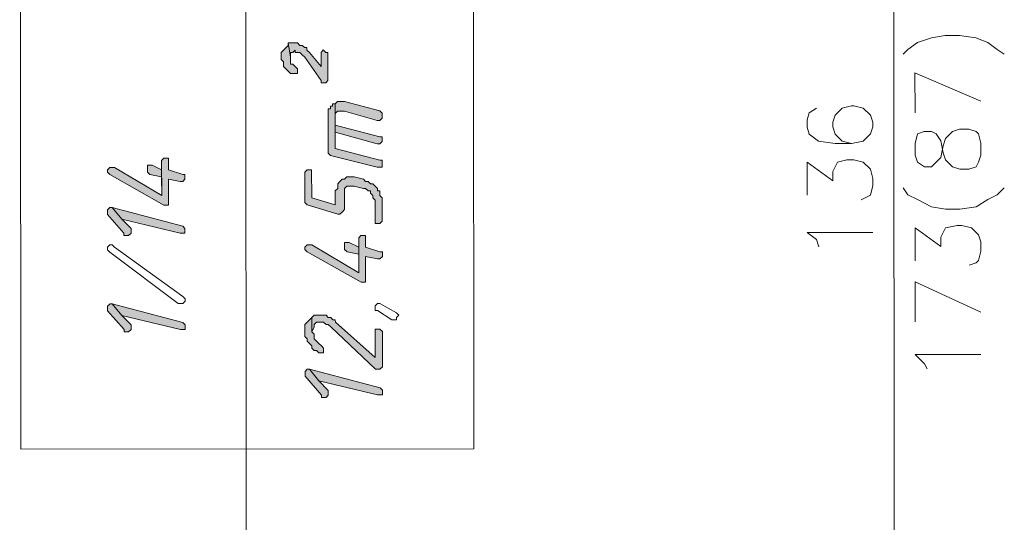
# Model space of a CAD drawing. Header units: inches. Extents: x -5850 to 5646, y 8947 to 13007.
# Tile 331 of 548: x -3693 to -3515, y 12589 to 12679. Entities that reach past the tile are written whole.
import ezdxf

# ---------------------------------------------------------------- set-up
doc = ezdxf.new("R2010")
doc.units = ezdxf.units.IN
doc.header["$MEASUREMENT"] = 0
for name, color, linetype in [('at_Entity', 7, 'Continuous'), ('at_Rect', 7, 'Continuous'), ('at_Solid', 7, 'Continuous')]:
    doc.layers.add(name, color=color, linetype=linetype)

msp = doc.modelspace()

# ---------------------------------------------------------------- hatches: boundary and pattern name
at = {"layer": 'at_Solid', "lineweight": 20}
for points in [[(-3645.48, 12673.06), (-3645.48, 12672.22), (-3645.09, 12671.8), (-3645.09, 12670.95), (-3644.64, 12670.53), (-3644.2, 12670.11), (-3643.8, 12669.68), (-3642.52, 12669.68), (-3642.52, 12670.53), (-3642.97, 12670.95), (-3643.36, 12671.37), (-3643.81, 12671.37), (-3643.81, 12672.64), (-3644.2, 12675.18), (-3644.2, 12674.75), (-3644.65, 12674.33), (-3645.09, 12673.91), (-3645.48, 12673.48)], [(-3644.2, 12675.18), (-3643.81, 12672.64), (-3643.81, 12673.49), (-3643.36, 12673.49), (-3642.97, 12673.91), (-3642.97, 12673.49), (-3642.14, 12673.49), (-3641.69, 12673.06), (-3641.24, 12672.64), (-3638.28, 12668.42), (-3638.28, 12668), (-3637.45, 12668), (-3637.06, 12668.42), (-3637.06, 12673.49), (-3637.45, 12673.49), (-3637.9, 12673.92), (-3638.29, 12673.49), (-3638.29, 12670.95), (-3640.41, 12673.49), (-3640.85, 12673.91), (-3640.85, 12674.34), (-3641.24, 12674.34), (-3641.69, 12674.75), (-3642.14, 12674.75), (-3642.53, 12675.18), (-3643.81, 12675.18)], [(-3637.05, 12662.51), (-3637.04, 12655.33), (-3636.6, 12654.91), (-3628.18, 12652.8), (-3627.28, 12652.8), (-3627.28, 12653.65), (-3627.28, 12654.07), (-3627.73, 12654.07), (-3635.76, 12656.17), (-3635.77, 12664.2), (-3636.22, 12664.2), (-3636.22, 12663.78), (-3636.61, 12663.78), (-3636.61, 12663.35), (-3637.05, 12663.35), (-3637.05, 12662.93)], [(-3635.77, 12664.2), (-3635.77, 12659.13), (-3635.77, 12662.09), (-3635.77, 12662.51), (-3635.32, 12662.93), (-3634.1, 12662.93), (-3628.18, 12661.25), (-3627.74, 12661.25), (-3627.29, 12661.67), (-3627.29, 12662.1), (-3627.29, 12662.52), (-3627.74, 12662.94), (-3634.1, 12664.62), (-3635.32, 12664.62)], [(-3635.77, 12659.13), (-3628.18, 12657.03), (-3627.73, 12657.03), (-3627.29, 12657.45), (-3627.29, 12657.87), (-3627.29, 12658.29), (-3627.73, 12658.29), (-3635.77, 12660.4), (-3635.77, 12662.09)], [(-3676.75, 12651.91), (-3676.3, 12651.49), (-3666.59, 12646.01), (-3665.75, 12646.01), (-3665.76, 12650.65), (-3663.64, 12650.24), (-3663.19, 12650.24), (-3662.8, 12650.66), (-3662.8, 12651.08), (-3662.8, 12651.5), (-3663.19, 12651.5), (-3665.76, 12652.35), (-3665.76, 12654.46), (-3666.6, 12654.46), (-3666.99, 12654.04), (-3666.98, 12647.7), (-3675.46, 12652.76), (-3676.3, 12652.76), (-3676.75, 12652.34)], [(-3669.55, 12652.35), (-3669.55, 12651.92), (-3669.11, 12651.5), (-3666.99, 12651.08), (-3666.98, 12647.7), (-3666.99, 12652.35), (-3668.72, 12653.19), (-3669.55, 12653.19), (-3669.55, 12652.76)], [(-3641.22, 12651.52), (-3641.22, 12646.45), (-3640.83, 12646.03), (-3635.31, 12644.35), (-3634.92, 12644.35), (-3634.47, 12644.77), (-3634.08, 12645.19), (-3634.08, 12649), (-3633.64, 12649.42), (-3632.36, 12649.42), (-3630.68, 12649), (-3630.29, 12649), (-3629.85, 12648.58), (-3629.4, 12648.58), (-3629.4, 12648.15), (-3629.01, 12647.73), (-3629.01, 12647.31), (-3628.56, 12646.89), (-3628.56, 12642.66), (-3627.72, 12642.66), (-3627.28, 12643.09), (-3627.28, 12646.04), (-3627.28, 12647.31), (-3627.73, 12647.73), (-3627.73, 12648.58), (-3628.17, 12648.58), (-3628.17, 12649), (-3628.56, 12649.42), (-3629.01, 12649.84), (-3629.4, 12649.84), (-3629.85, 12650.27), (-3630.29, 12650.27), (-3630.68, 12650.68), (-3632.36, 12651.11), (-3633.64, 12651.11), (-3634.09, 12650.68), (-3634.48, 12650.68), (-3634.92, 12650.26), (-3635.31, 12649.84), (-3635.31, 12649), (-3635.76, 12648.57), (-3635.75, 12646.03), (-3639.99, 12647.3), (-3640, 12652.37), (-3640.83, 12652.37), (-3641.22, 12651.95)], [(-3676.74, 12644.73), (-3676.74, 12644.31), (-3673.78, 12640.93), (-3673.78, 12640.51), (-3672.94, 12640.51), (-3672.5, 12640.93), (-3672.5, 12641.36), (-3672.5, 12641.78), (-3674.17, 12643.47), (-3675.9, 12645.58), (-3676.29, 12645.57), (-3676.74, 12645.16)], [(-3675.9, 12645.58), (-3674.17, 12643.47), (-3663.63, 12640.94), (-3662.79, 12640.94), (-3662.8, 12641.79), (-3663.19, 12642.21)], [(-3641.21, 12638.01), (-3640.82, 12637.58), (-3631.11, 12632.1), (-3630.28, 12632.1), (-3630.28, 12636.75), (-3628.16, 12636.33), (-3627.72, 12636.33), (-3627.27, 12636.75), (-3627.27, 12637.18), (-3627.27, 12637.59), (-3627.72, 12637.59), (-3630.28, 12638.44), (-3630.28, 12640.55), (-3631.12, 12640.55), (-3631.51, 12640.13), (-3631.5, 12633.79), (-3639.99, 12638.85), (-3640.82, 12638.85), (-3641.21, 12638.43)], [(-3634.07, 12638.44), (-3634.07, 12638.01), (-3633.63, 12637.59), (-3631.51, 12637.17), (-3631.5, 12633.79), (-3631.51, 12638.44), (-3633.24, 12639.28), (-3634.07, 12639.28), (-3634.07, 12638.86)], [(-3676.72, 12627.41), (-3676.72, 12626.99), (-3673.76, 12623.62), (-3673.76, 12623.19), (-3672.93, 12623.19), (-3672.48, 12623.62), (-3672.48, 12624.04), (-3672.48, 12624.46), (-3674.16, 12626.15), (-3675.89, 12628.26), (-3676.28, 12628.26), (-3676.72, 12627.84)], [(-3675.89, 12628.26), (-3674.16, 12626.15), (-3663.62, 12623.63), (-3662.78, 12623.63), (-3662.78, 12624.47), (-3663.17, 12624.89)], [(-3641.2, 12623.65), (-3641.2, 12622.37), (-3640.81, 12621.96), (-3640.81, 12621.53), (-3640.36, 12621.11), (-3639.97, 12620.69), (-3639.97, 12620.27), (-3639.52, 12619.84), (-3639.13, 12619.85), (-3638.69, 12619.42), (-3637.85, 12619.42), (-3637.85, 12620.27), (-3638.24, 12620.69), (-3638.69, 12621.11), (-3639.13, 12621.53), (-3639.52, 12621.96), (-3639.53, 12622.8), (-3639.97, 12623.22), (-3639.97, 12625.76), (-3640.36, 12625.34), (-3640.81, 12624.91), (-3641.2, 12624.49), (-3641.2, 12624.07)], [(-3639.97, 12625.76), (-3639.97, 12623.22), (-3639.53, 12624.07), (-3639.53, 12624.49), (-3639.14, 12624.91), (-3637.85, 12624.92), (-3637.41, 12624.49), (-3637.02, 12624.49), (-3636.57, 12624.07), (-3628.53, 12616.48), (-3627.7, 12616.48), (-3627.25, 12616.9), (-3627.26, 12623.23), (-3627.7, 12623.66), (-3628.54, 12623.66), (-3628.54, 12618.59), (-3635.73, 12624.92), (-3635.74, 12625.34), (-3636.18, 12625.34), (-3636.57, 12625.76), (-3637.02, 12625.76), (-3637.41, 12626.18), (-3639.53, 12626.18)], [(-3641.19, 12615.62), (-3641.19, 12615.2), (-3638.23, 12611.82), (-3638.23, 12611.4), (-3637.4, 12611.4), (-3637.01, 12611.82), (-3637.01, 12612.24), (-3637.01, 12612.66), (-3638.68, 12614.35), (-3640.36, 12616.46), (-3640.8, 12616.46), (-3641.19, 12616.04)], [(-3640.36, 12616.46), (-3638.68, 12614.35), (-3628.14, 12611.83), (-3627.25, 12611.83), (-3627.25, 12612.67), (-3627.69, 12613.1)]]:
    msp.add_hatch(color=7, dxfattribs=at).paths.add_polyline_path(points)

# ---------------------------------------------------------------- linework, layer by layer
at = {"layer": 'at_Entity', "color": 7, "lineweight": 20}
for p, q in [((-3651.65, 12463.13), (-3651.99, 12848.35)), ((-3535.11, 12529.54), (-3535.24, 12680.77)), ((-3528.49, 12676.12), (-3525.98, 12676.55)), ((-3525.98, 12676.55), (-3523.42, 12676.55)), ((-3523.42, 12676.55), (-3520.46, 12676.13)), ((-3644.2, 12674.75), (-3644.65, 12674.33)), ((-3644.2, 12675.18), (-3643.81, 12672.64)), ((-3643.81, 12675.18), (-3644.2, 12675.18)), ((-3643.81, 12672.64), (-3644.2, 12675.18)), ((-3644.2, 12675.18), (-3644.2, 12674.75)), ((-3642.53, 12675.18), (-3643.81, 12675.18)), ((-3642.14, 12674.75), (-3642.53, 12675.18)), ((-3641.69, 12674.75), (-3642.14, 12674.75)), ((-3641.24, 12674.34), (-3641.69, 12674.75)), ((-3532.73, 12674.01), (-3531, 12675.28)), ((-3531, 12675.28), (-3528.49, 12676.12)), ((-3520.46, 12676.13), (-3518.34, 12675.29)), ((-3518.34, 12675.29), (-3516.67, 12674.02)), ((-3645.09, 12673.91), (-3645.48, 12673.48)), ((-3645.48, 12673.48), (-3645.48, 12673.06)), ((-3645.48, 12673.06), (-3645.48, 12672.22)), ((-3644.65, 12674.33), (-3645.09, 12673.91)), ((-3645.09, 12673.91), (-3645.09, 12673.91)), ((-3644.65, 12674.33), (-3644.65, 12674.33)), ((-3643.81, 12672.64), (-3643.81, 12673.49)), ((-3643.81, 12673.49), (-3643.36, 12673.49)), ((-3643.36, 12673.49), (-3642.97, 12673.91)), ((-3642.97, 12673.91), (-3642.97, 12673.49)), ((-3642.97, 12673.49), (-3642.14, 12673.49)), ((-3642.14, 12673.49), (-3641.69, 12673.06)), ((-3641.69, 12673.06), (-3641.69, 12673.06)), ((-3641.69, 12673.06), (-3641.24, 12672.64)), ((-3640.85, 12674.34), (-3641.24, 12674.34)), ((-3640.85, 12673.91), (-3640.85, 12674.34)), ((-3640.41, 12673.49), (-3640.85, 12673.91)), ((-3638.29, 12670.95), (-3640.41, 12673.49)), ((-3640.41, 12673.49), (-3640.41, 12673.49)), ((-3637.9, 12673.92), (-3638.29, 12673.49)), ((-3638.29, 12673.49), (-3638.29, 12670.95)), ((-3637.45, 12673.49), (-3637.9, 12673.92)), ((-3637.06, 12673.49), (-3637.45, 12673.49)), ((-3637.06, 12668.42), (-3637.06, 12673.49)), ((-3533.56, 12673.16), (-3532.73, 12674.01)), ((-3516.67, 12674.02), (-3515.38, 12673.18)), ((-3645.48, 12672.22), (-3645.09, 12671.8)), ((-3645.09, 12671.8), (-3645.09, 12670.95)), ((-3643.81, 12671.37), (-3643.81, 12672.64)), ((-3643.36, 12671.37), (-3643.81, 12671.37)), ((-3642.97, 12670.95), (-3643.36, 12671.37)), ((-3641.24, 12672.64), (-3638.28, 12668.42)), ((-3645.09, 12670.95), (-3644.64, 12670.53)), ((-3644.64, 12670.53), (-3644.2, 12670.11)), ((-3644.2, 12670.11), (-3644.2, 12670.11)), ((-3644.2, 12670.11), (-3643.8, 12669.68)), ((-3643.8, 12669.68), (-3642.52, 12669.68)), ((-3642.52, 12670.53), (-3642.97, 12670.95)), ((-3642.97, 12670.95), (-3642.97, 12670.95)), ((-3642.52, 12669.68), (-3642.52, 12670.53)), ((-3531.43, 12662.61), (-3531.44, 12669.78)), ((-3531.44, 12669.78), (-3519.61, 12664.72)), ((-3638.28, 12668.42), (-3638.28, 12668)), ((-3638.28, 12668), (-3637.45, 12668)), ((-3637.45, 12668), (-3637.06, 12668.42)), ((-3635.77, 12664.2), (-3636.22, 12664.2)), ((-3636.22, 12664.2), (-3636.22, 12663.78)), ((-3635.32, 12664.62), (-3635.77, 12664.2)), ((-3635.77, 12664.2), (-3635.77, 12659.13)), ((-3635.76, 12656.17), (-3635.77, 12664.2)), ((-3634.1, 12664.62), (-3635.32, 12664.62)), ((-3627.74, 12662.94), (-3634.1, 12664.62)), ((-3636.61, 12663.35), (-3637.05, 12663.35)), ((-3637.05, 12663.35), (-3637.05, 12662.93)), ((-3637.05, 12662.93), (-3637.05, 12662.51)), ((-3637.05, 12662.51), (-3637.04, 12655.33)), ((-3636.22, 12663.78), (-3636.61, 12663.78)), ((-3636.61, 12663.78), (-3636.61, 12663.35)), ((-3635.77, 12662.51), (-3635.32, 12662.93)), ((-3635.77, 12662.09), (-3635.77, 12662.51)), ((-3635.32, 12662.93), (-3634.1, 12662.93)), ((-3634.1, 12662.93), (-3628.18, 12661.25)), ((-3627.29, 12662.52), (-3627.74, 12662.94)), ((-3627.29, 12662.1), (-3627.29, 12662.52)), ((-3550.45, 12662.59), (-3550.84, 12661.32)), ((-3549.17, 12663.43), (-3550.45, 12662.59)), ((-3544.54, 12663.44), (-3545.82, 12662.17)), ((-3542.87, 12663.86), (-3544.54, 12663.44)), ((-3542.42, 12663.86), (-3542.87, 12663.86)), ((-3540.75, 12663.44), (-3542.42, 12663.86)), ((-3539.46, 12662.18), (-3540.75, 12663.44)), ((-3635.77, 12660.4), (-3635.77, 12662.09)), ((-3635.77, 12662.09), (-3635.77, 12659.13)), ((-3635.77, 12659.13), (-3635.77, 12662.09)), ((-3628.18, 12661.25), (-3627.74, 12661.25)), ((-3627.74, 12661.25), (-3627.29, 12661.67)), ((-3627.29, 12661.67), (-3627.29, 12662.1)), ((-3550.84, 12661.32), (-3550.84, 12660.05)), ((-3545.82, 12662.17), (-3546.21, 12660.9)), ((-3546.21, 12660.9), (-3546.21, 12660.06)), ((-3539.02, 12660.9), (-3539.46, 12662.18)), ((-3539.02, 12660.06), (-3539.02, 12660.9)), ((-3627.73, 12658.29), (-3635.77, 12660.4)), ((-3635.77, 12659.13), (-3628.18, 12657.03)), ((-3550.84, 12660.05), (-3550.45, 12658.79)), ((-3550.45, 12658.79), (-3548.77, 12657.52)), ((-3546.21, 12660.06), (-3545.82, 12658.79)), ((-3545.82, 12658.79), (-3544.53, 12657.53)), ((-3540.74, 12657.53), (-3539.46, 12658.8)), ((-3539.46, 12658.8), (-3539.02, 12660.06)), ((-3530.98, 12658.8), (-3531.43, 12657.11)), ((-3529.76, 12659.23), (-3530.98, 12658.8)), ((-3528.48, 12659.23), (-3529.76, 12659.23)), ((-3527.64, 12658.81), (-3528.48, 12659.23)), ((-3526.8, 12657.54), (-3527.64, 12658.81)), ((-3525.96, 12657.96), (-3524.68, 12659.23)), ((-3524.68, 12659.23), (-3523.4, 12659.65)), ((-3523.4, 12659.65), (-3521.73, 12659.65)), ((-3521.73, 12659.65), (-3520.45, 12659.24)), ((-3520.45, 12659.24), (-3520, 12658.81)), ((-3520, 12658.81), (-3519.61, 12657.12)), ((-3628.18, 12657.03), (-3627.73, 12657.03)), ((-3627.29, 12658.29), (-3627.73, 12658.29)), ((-3627.73, 12657.03), (-3627.29, 12657.45)), ((-3627.29, 12657.87), (-3627.29, 12658.29)), ((-3627.29, 12657.45), (-3627.29, 12657.87)), ((-3548.77, 12657.52), (-3545.82, 12657.1)), ((-3545.82, 12657.1), (-3542.86, 12657.1)), ((-3544.53, 12657.53), (-3542.86, 12657.1)), ((-3542.86, 12657.1), (-3540.74, 12657.53)), ((-3531.43, 12657.11), (-3531.43, 12655)), ((-3526.35, 12655.43), (-3526.8, 12657.54)), ((-3526.35, 12656.69), (-3525.96, 12657.96)), ((-3519.61, 12657.12), (-3519.6, 12655.01)), ((-3637.04, 12655.33), (-3637.04, 12655.33)), ((-3637.04, 12655.33), (-3636.6, 12654.91)), ((-3627.73, 12654.07), (-3635.76, 12656.17)), ((-3526.8, 12654.58), (-3526.35, 12656.69)), ((-3525.96, 12654.16), (-3526.35, 12655.43)), ((-3666.6, 12654.46), (-3666.99, 12654.04)), ((-3666.99, 12654.04), (-3666.98, 12647.7)), ((-3665.76, 12654.46), (-3666.6, 12654.46)), ((-3665.76, 12652.35), (-3665.76, 12654.46)), ((-3636.6, 12654.91), (-3628.18, 12652.8)), ((-3627.28, 12654.07), (-3627.73, 12654.07)), ((-3627.28, 12653.65), (-3627.28, 12654.07)), ((-3627.28, 12652.8), (-3627.28, 12653.65)), ((-3550.83, 12647.8), (-3550.83, 12653.72)), ((-3550.83, 12653.72), (-3546.2, 12650.34)), ((-3545.81, 12652.87), (-3545.37, 12653.72)), ((-3545.37, 12653.72), (-3543.69, 12654.15)), ((-3543.69, 12654.15), (-3542.41, 12654.15)), ((-3542.41, 12654.15), (-3540.74, 12653.73)), ((-3540.74, 12653.73), (-3539.45, 12652.46)), ((-3531.43, 12655), (-3530.98, 12653.73)), ((-3530.98, 12653.73), (-3529.75, 12652.89)), ((-3528.47, 12652.89), (-3527.63, 12653.74)), ((-3527.63, 12653.74), (-3526.8, 12654.58)), ((-3524.68, 12652.89), (-3525.96, 12654.16)), ((-3519.99, 12653.74), (-3520.44, 12652.9)), ((-3519.6, 12655.01), (-3519.99, 12653.74)), ((-3676.3, 12652.76), (-3676.75, 12652.34)), ((-3676.75, 12652.34), (-3676.75, 12651.91)), ((-3676.75, 12651.91), (-3676.75, 12651.91)), ((-3676.75, 12651.91), (-3676.3, 12651.49)), ((-3675.46, 12652.76), (-3676.3, 12652.76)), ((-3666.98, 12647.7), (-3675.46, 12652.76)), ((-3668.72, 12653.19), (-3669.55, 12653.19)), ((-3669.55, 12653.19), (-3669.55, 12652.76)), ((-3669.55, 12652.76), (-3669.55, 12652.35)), ((-3669.55, 12652.35), (-3669.55, 12651.92)), ((-3669.55, 12651.92), (-3669.11, 12651.5)), ((-3666.99, 12652.35), (-3668.72, 12653.19)), ((-3666.98, 12647.7), (-3666.99, 12652.35)), ((-3663.19, 12651.5), (-3665.76, 12652.35)), ((-3640.83, 12652.37), (-3641.22, 12651.95)), ((-3641.22, 12651.95), (-3641.22, 12651.52)), ((-3640, 12652.37), (-3640.83, 12652.37)), ((-3639.99, 12647.3), (-3640, 12652.37)), ((-3628.18, 12652.8), (-3627.28, 12652.8)), ((-3546.2, 12652.03), (-3545.81, 12652.87)), ((-3546.2, 12650.34), (-3546.2, 12652.03)), ((-3539.45, 12652.46), (-3539.01, 12650.77)), ((-3529.75, 12652.89), (-3528.47, 12652.89)), ((-3523.39, 12652.48), (-3524.68, 12652.89)), ((-3521.72, 12652.48), (-3523.39, 12652.48)), ((-3520.44, 12652.9), (-3521.72, 12652.48)), ((-3676.3, 12651.49), (-3666.59, 12646.01)), ((-3669.11, 12651.5), (-3666.99, 12651.08)), ((-3666.99, 12651.08), (-3666.98, 12647.7)), ((-3665.75, 12646.01), (-3665.76, 12650.65)), ((-3665.76, 12650.65), (-3663.64, 12650.24)), ((-3663.64, 12650.24), (-3663.19, 12650.24)), ((-3662.8, 12651.5), (-3663.19, 12651.5)), ((-3663.19, 12650.24), (-3662.8, 12650.66)), ((-3662.8, 12651.08), (-3662.8, 12651.5)), ((-3662.8, 12650.66), (-3662.8, 12651.08)), ((-3641.22, 12651.52), (-3641.22, 12646.45)), ((-3634.92, 12650.26), (-3635.31, 12649.84)), ((-3635.31, 12649.84), (-3635.31, 12649)), ((-3634.48, 12650.68), (-3634.92, 12650.26)), ((-3634.92, 12650.26), (-3634.92, 12650.26)), ((-3634.09, 12650.68), (-3634.48, 12650.68)), ((-3633.64, 12651.11), (-3634.09, 12650.68)), ((-3632.36, 12651.11), (-3633.64, 12651.11)), ((-3630.68, 12650.68), (-3632.36, 12651.11)), ((-3630.29, 12650.27), (-3630.68, 12650.68)), ((-3629.85, 12650.27), (-3630.29, 12650.27)), ((-3629.4, 12649.84), (-3629.85, 12650.27)), ((-3629.01, 12649.84), (-3629.4, 12649.84)), ((-3628.56, 12649.42), (-3629.01, 12649.84)), ((-3539.01, 12650.77), (-3539.01, 12649.5)), ((-3635.31, 12649), (-3635.76, 12648.57)), ((-3635.76, 12648.57), (-3635.75, 12646.03)), ((-3634.08, 12649), (-3633.64, 12649.42)), ((-3634.08, 12645.19), (-3634.08, 12649)), ((-3634.08, 12649), (-3634.08, 12649)), ((-3633.64, 12649.42), (-3632.36, 12649.42)), ((-3632.36, 12649.42), (-3630.68, 12649)), ((-3630.68, 12649), (-3630.29, 12649)), ((-3630.29, 12649), (-3629.85, 12648.58)), ((-3629.85, 12648.58), (-3629.4, 12648.58)), ((-3629.4, 12648.58), (-3629.4, 12648.15)), ((-3629.4, 12648.15), (-3629.01, 12647.73)), ((-3628.17, 12649), (-3628.56, 12649.42)), ((-3628.56, 12649.42), (-3628.56, 12649.42)), ((-3628.17, 12648.58), (-3628.17, 12649)), ((-3627.73, 12648.58), (-3628.17, 12648.58)), ((-3627.73, 12647.73), (-3627.73, 12648.58)), ((-3539.01, 12649.5), (-3539.45, 12647.81)), ((-3533.54, 12649.09), (-3532.7, 12647.82)), ((-3516.64, 12647.83), (-3515.36, 12649.1)), ((-3641.22, 12646.45), (-3641.22, 12646.45)), ((-3641.22, 12646.45), (-3640.83, 12646.03)), ((-3635.75, 12646.03), (-3639.99, 12647.3)), ((-3629.01, 12647.73), (-3629.01, 12647.31)), ((-3629.01, 12647.31), (-3628.56, 12646.89)), ((-3628.56, 12646.89), (-3628.56, 12642.66)), ((-3627.28, 12647.31), (-3627.73, 12647.73)), ((-3627.28, 12646.04), (-3627.28, 12647.31)), ((-3540.29, 12647.39), (-3541.12, 12646.97)), ((-3539.45, 12647.81), (-3540.29, 12647.39)), ((-3532.7, 12647.82), (-3530.97, 12646.98)), ((-3530.97, 12646.98), (-3528.46, 12645.71)), ((-3520.43, 12645.71), (-3518.32, 12646.99)), ((-3518.32, 12646.99), (-3516.64, 12647.83)), ((-3676.29, 12645.57), (-3676.74, 12645.16)), ((-3676.74, 12645.16), (-3676.74, 12644.73)), ((-3676.74, 12644.73), (-3676.74, 12644.31)), ((-3675.9, 12645.58), (-3676.29, 12645.57)), ((-3675.9, 12645.58), (-3674.17, 12643.47)), ((-3663.19, 12642.21), (-3675.9, 12645.58)), ((-3674.17, 12643.47), (-3675.9, 12645.58)), ((-3666.59, 12646.01), (-3665.75, 12646.01)), ((-3640.83, 12646.03), (-3640.83, 12646.03)), ((-3640.83, 12646.03), (-3635.31, 12644.35)), ((-3634.92, 12644.35), (-3634.47, 12644.77)), ((-3634.47, 12644.77), (-3634.08, 12645.19)), ((-3634.47, 12644.77), (-3634.47, 12644.77)), ((-3627.28, 12643.09), (-3627.28, 12646.04)), ((-3528.46, 12645.71), (-3525.95, 12645.29)), ((-3525.95, 12645.29), (-3523.39, 12645.29)), ((-3523.39, 12645.29), (-3520.43, 12645.71)), ((-3676.74, 12644.31), (-3673.78, 12640.93)), ((-3674.17, 12643.47), (-3663.63, 12640.94)), ((-3672.5, 12641.78), (-3674.17, 12643.47)), ((-3635.31, 12644.35), (-3634.92, 12644.35)), ((-3627.72, 12642.66), (-3627.28, 12643.09)), ((-3672.5, 12641.36), (-3672.5, 12641.78)), ((-3672.5, 12640.93), (-3672.5, 12641.36)), ((-3662.8, 12641.79), (-3663.19, 12642.21)), ((-3662.79, 12640.94), (-3662.8, 12641.79)), ((-3662.8, 12641.79), (-3662.8, 12641.79)), ((-3628.56, 12642.66), (-3627.72, 12642.66)), ((-3550.82, 12641.04), (-3539, 12641.05)), ((-3549.15, 12639.78), (-3550.82, 12641.04)), ((-3531.41, 12635.99), (-3531.42, 12641.91)), ((-3531.42, 12641.91), (-3526.78, 12638.53)), ((-3526.79, 12640.22), (-3526.34, 12641.06)), ((-3526.34, 12641.06), (-3525.95, 12641.91)), ((-3525.95, 12641.91), (-3523.83, 12642.34)), ((-3523.83, 12642.34), (-3523, 12642.34)), ((-3523, 12642.34), (-3521.27, 12641.92)), ((-3521.27, 12641.92), (-3519.98, 12640.65)), ((-3673.78, 12640.93), (-3673.78, 12640.51)), ((-3673.78, 12640.51), (-3672.94, 12640.51)), ((-3672.94, 12640.51), (-3672.5, 12640.93)), ((-3663.63, 12640.94), (-3662.79, 12640.94)), ((-3633.24, 12639.28), (-3634.07, 12639.28)), ((-3634.07, 12639.28), (-3634.07, 12638.86)), ((-3631.51, 12638.44), (-3633.24, 12639.28)), ((-3631.12, 12640.55), (-3631.51, 12640.13)), ((-3631.51, 12640.13), (-3631.5, 12633.79)), ((-3630.28, 12640.55), (-3631.12, 12640.55)), ((-3630.28, 12638.44), (-3630.28, 12640.55)), ((-3548.75, 12638.51), (-3549.15, 12639.78)), ((-3526.78, 12638.53), (-3526.79, 12640.22)), ((-3519.98, 12640.65), (-3519.59, 12639.39)), ((-3519.59, 12639.39), (-3519.59, 12637.69)), ((-3676.73, 12638.4), (-3676.29, 12638.82)), ((-3676.73, 12637.97), (-3676.73, 12638.4)), ((-3676.29, 12637.55), (-3676.73, 12637.97)), ((-3676.29, 12638.82), (-3675.9, 12638.82)), ((-3664.01, 12628.27), (-3676.29, 12637.55)), ((-3675.9, 12638.82), (-3675.45, 12638.4)), ((-3675.45, 12638.4), (-3675.45, 12638.4)), ((-3675.45, 12638.4), (-3663.18, 12629.54)), ((-3640.82, 12638.85), (-3641.21, 12638.43)), ((-3641.21, 12638.43), (-3641.21, 12638.01)), ((-3641.21, 12638.01), (-3641.21, 12638.01)), ((-3641.21, 12638.01), (-3640.82, 12637.58)), ((-3639.99, 12638.85), (-3640.82, 12638.85)), ((-3640.82, 12637.58), (-3631.11, 12632.1)), ((-3631.5, 12633.79), (-3639.99, 12638.85)), ((-3634.07, 12638.86), (-3634.07, 12638.44)), ((-3634.07, 12638.44), (-3634.07, 12638.01)), ((-3634.07, 12638.01), (-3633.63, 12637.59)), ((-3633.63, 12637.59), (-3631.51, 12637.17)), ((-3631.5, 12633.79), (-3631.51, 12638.44)), ((-3627.72, 12637.59), (-3630.28, 12638.44)), ((-3627.27, 12637.59), (-3627.72, 12637.59)), ((-3627.27, 12637.18), (-3627.27, 12637.59)), ((-3519.59, 12637.69), (-3519.98, 12636)), ((-3631.51, 12637.17), (-3631.5, 12633.79)), ((-3630.28, 12632.1), (-3630.28, 12636.75)), ((-3630.28, 12636.75), (-3628.16, 12636.33)), ((-3628.16, 12636.33), (-3627.72, 12636.33)), ((-3627.72, 12636.33), (-3627.27, 12636.75)), ((-3627.27, 12636.75), (-3627.27, 12637.18)), ((-3519.98, 12636), (-3520.42, 12635.58)), ((-3520.42, 12635.58), (-3521.71, 12635.16)), ((-3531.4, 12625.01), (-3531.41, 12632.19)), ((-3531.41, 12632.19), (-3519.58, 12626.71)), ((-3631.11, 12632.1), (-3630.28, 12632.1)), ((-3663.18, 12629.54), (-3662.78, 12629.12)), ((-3662.78, 12628.7), (-3663.17, 12628.27)), ((-3662.78, 12629.12), (-3662.78, 12628.7)), ((-3676.28, 12628.26), (-3676.72, 12627.84)), ((-3676.72, 12627.84), (-3676.72, 12627.41)), ((-3676.72, 12627.41), (-3676.72, 12626.99)), ((-3676.72, 12626.99), (-3673.76, 12623.62)), ((-3675.89, 12628.26), (-3676.28, 12628.26)), ((-3675.89, 12628.26), (-3674.16, 12626.15)), ((-3663.17, 12624.89), (-3675.89, 12628.26)), ((-3674.16, 12626.15), (-3675.89, 12628.26)), ((-3663.62, 12628.27), (-3664.01, 12628.27)), ((-3663.17, 12628.27), (-3663.62, 12628.27)), ((-3663.62, 12628.27), (-3663.62, 12628.27)), ((-3628.54, 12627.88), (-3628.15, 12628.3)), ((-3628.54, 12627.04), (-3628.54, 12627.88)), ((-3628.54, 12627.88), (-3628.54, 12627.88)), ((-3628.15, 12627.04), (-3628.54, 12627.04)), ((-3628.15, 12628.3), (-3627.71, 12628.3)), ((-3625.59, 12625.35), (-3628.15, 12627.04)), ((-3628.15, 12627.04), (-3628.15, 12627.04)), ((-3627.71, 12628.3), (-3624.75, 12626.62)), ((-3674.16, 12626.15), (-3663.62, 12623.63)), ((-3672.48, 12624.46), (-3674.16, 12626.15)), ((-3640.36, 12625.34), (-3640.81, 12624.91)), ((-3639.97, 12625.76), (-3640.36, 12625.34)), ((-3639.53, 12626.18), (-3639.97, 12625.76)), ((-3639.97, 12625.76), (-3639.97, 12623.22)), ((-3639.97, 12623.22), (-3639.97, 12625.76)), ((-3639.97, 12625.76), (-3639.97, 12625.76)), ((-3637.41, 12626.18), (-3639.53, 12626.18)), ((-3637.02, 12625.76), (-3637.41, 12626.18)), ((-3636.57, 12625.76), (-3637.02, 12625.76)), ((-3636.18, 12625.34), (-3636.57, 12625.76)), ((-3635.74, 12625.34), (-3636.18, 12625.34)), ((-3635.73, 12624.92), (-3635.74, 12625.34)), ((-3624.75, 12625.35), (-3625.59, 12625.35)), ((-3624.75, 12626.62), (-3624.75, 12626.62)), ((-3624.75, 12626.62), (-3624.3, 12626.19)), ((-3624.3, 12626.19), (-3624.75, 12625.77)), ((-3624.75, 12625.77), (-3624.75, 12625.35)), ((-3673.76, 12623.62), (-3673.76, 12623.19)), ((-3672.93, 12623.19), (-3672.48, 12623.62)), ((-3672.48, 12624.04), (-3672.48, 12624.46)), ((-3672.48, 12623.62), (-3672.48, 12624.04)), ((-3663.62, 12623.63), (-3662.78, 12623.63)), ((-3662.78, 12624.47), (-3663.17, 12624.89)), ((-3662.78, 12623.63), (-3662.78, 12624.47)), ((-3662.78, 12624.47), (-3662.78, 12624.47)), ((-3640.81, 12624.91), (-3641.2, 12624.49)), ((-3641.2, 12624.49), (-3641.2, 12624.07)), ((-3641.2, 12624.07), (-3641.2, 12623.65)), ((-3641.2, 12623.65), (-3641.2, 12622.37)), ((-3640.81, 12624.91), (-3640.81, 12624.91)), ((-3639.97, 12623.22), (-3639.53, 12624.07)), ((-3639.53, 12624.49), (-3639.14, 12624.91)), ((-3639.53, 12624.07), (-3639.53, 12624.49)), ((-3639.14, 12624.91), (-3637.85, 12624.92)), ((-3637.85, 12624.92), (-3637.41, 12624.49)), ((-3637.41, 12624.49), (-3637.02, 12624.49)), ((-3637.02, 12624.49), (-3636.57, 12624.07)), ((-3636.57, 12624.07), (-3628.53, 12616.48)), ((-3628.54, 12618.59), (-3635.73, 12624.92)), ((-3627.7, 12623.66), (-3628.54, 12623.66)), ((-3628.54, 12623.66), (-3628.54, 12618.59)), ((-3627.26, 12623.23), (-3627.7, 12623.66)), ((-3673.76, 12623.19), (-3672.93, 12623.19)), ((-3641.2, 12622.37), (-3640.81, 12621.96)), ((-3640.81, 12621.96), (-3640.81, 12621.53)), ((-3640.81, 12621.53), (-3640.36, 12621.11)), ((-3639.97, 12623.22), (-3639.97, 12623.22)), ((-3639.53, 12622.8), (-3639.97, 12623.22)), ((-3639.52, 12621.96), (-3639.53, 12622.8)), ((-3639.13, 12621.53), (-3639.52, 12621.96)), ((-3638.69, 12621.11), (-3639.13, 12621.53)), ((-3627.25, 12616.9), (-3627.26, 12623.23)), ((-3640.36, 12621.11), (-3640.36, 12621.11)), ((-3640.36, 12621.11), (-3639.97, 12620.69)), ((-3639.97, 12620.69), (-3639.97, 12620.27)), ((-3639.97, 12620.27), (-3639.52, 12619.84)), ((-3639.52, 12619.84), (-3639.13, 12619.85)), ((-3639.13, 12619.85), (-3638.69, 12619.42)), ((-3638.24, 12620.69), (-3638.69, 12621.11)), ((-3638.69, 12621.11), (-3638.69, 12621.11)), ((-3637.85, 12620.27), (-3638.24, 12620.69)), ((-3637.85, 12619.42), (-3637.85, 12620.27)), ((-3637.85, 12620.27), (-3637.85, 12620.27)), ((-3638.69, 12619.42), (-3637.85, 12619.42)), ((-3531.39, 12619.1), (-3519.57, 12619.11)), ((-3529.72, 12617.41), (-3531.39, 12619.1)), ((-3640.8, 12616.46), (-3641.19, 12616.04)), ((-3640.36, 12616.46), (-3640.8, 12616.46)), ((-3640.36, 12616.46), (-3638.68, 12614.35)), ((-3627.69, 12613.1), (-3640.36, 12616.46)), ((-3638.68, 12614.35), (-3640.36, 12616.46)), ((-3628.53, 12616.48), (-3627.7, 12616.48)), ((-3627.7, 12616.48), (-3627.25, 12616.9)), ((-3529.27, 12616.56), (-3529.72, 12617.41)), ((-3641.19, 12616.04), (-3641.19, 12615.62)), ((-3641.19, 12615.62), (-3641.19, 12615.2)), ((-3641.19, 12615.2), (-3638.23, 12611.82)), ((-3638.68, 12614.35), (-3628.14, 12611.83)), ((-3637.01, 12612.66), (-3638.68, 12614.35)), ((-3637.01, 12612.24), (-3637.01, 12612.66)), ((-3627.25, 12612.67), (-3627.69, 12613.1)), ((-3627.25, 12611.83), (-3627.25, 12612.67)), ((-3627.25, 12612.67), (-3627.25, 12612.67)), ((-3638.23, 12611.82), (-3638.23, 12611.4)), ((-3638.23, 12611.4), (-3637.4, 12611.4)), ((-3637.4, 12611.4), (-3637.01, 12611.82)), ((-3637.01, 12611.82), (-3637.01, 12612.24)), ((-3628.14, 12611.83), (-3627.25, 12611.83))]:
    msp.add_line(p, q, dxfattribs=at)
at = {"layer": 'at_Rect', "color": 7, "lineweight": 20}
for p, q in [((-3692.53, 12848.31), (-3692.31, 12602.05)), ((-3610.79, 12602.13), (-3611.01, 12848.39)), ((-3610.79, 12602.13), (-3692.31, 12602.05))]:
    msp.add_line(p, q, dxfattribs=at)

doc.saveas('drawing.dxf')
